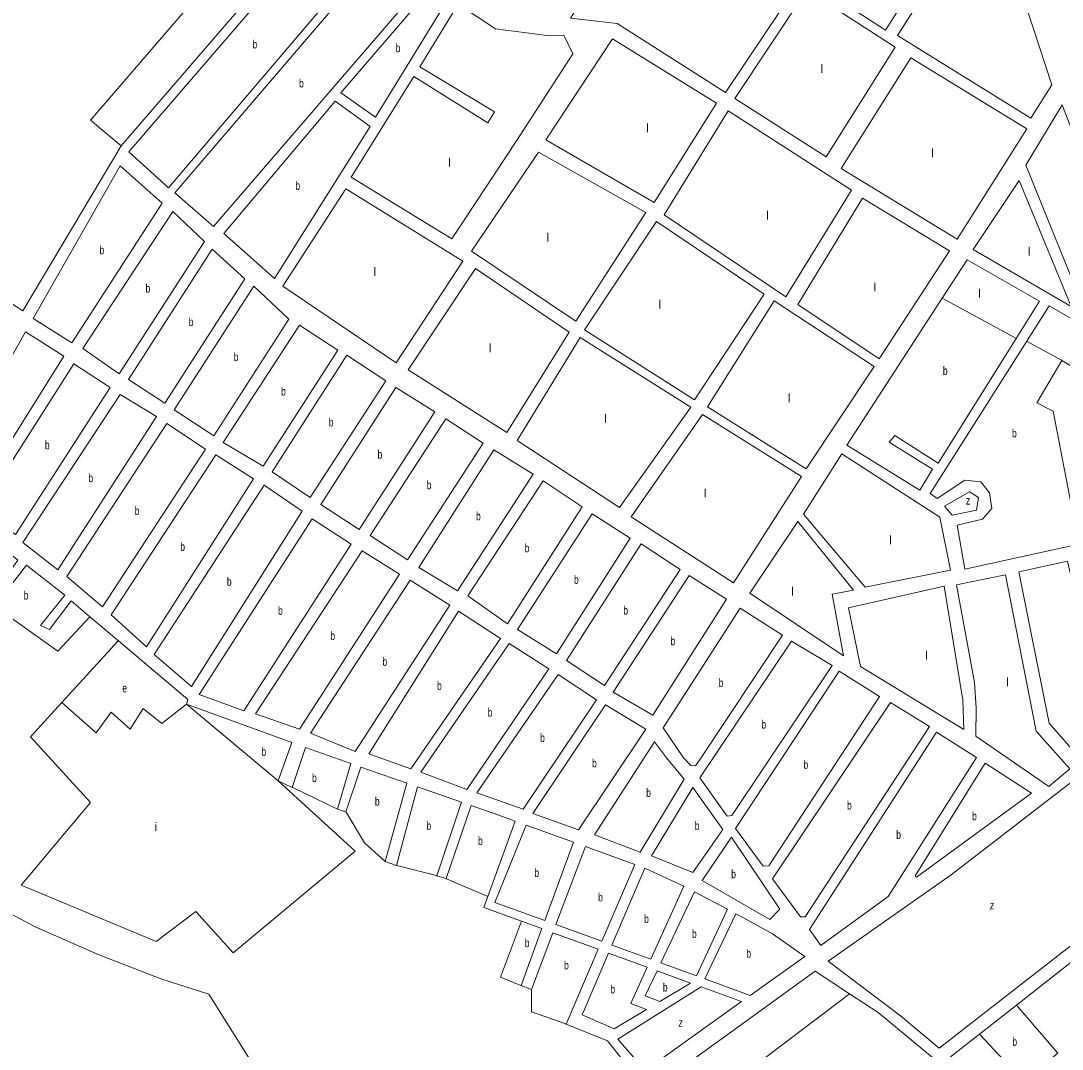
# Model space of a CAD drawing. Extents: x 639657 to 671642, y 222838 to 252123.
# Drawn here: x 658176 to 659411, y 231657 to 232877 of the extents above; entities that cross this region are included whole.
import ezdxf

# ---------------------------------------------------------------- set-up
doc = ezdxf.new("R2010")
doc.units = 0
doc.header["$LTSCALE"] = 4
doc.layers.add('1', color=7, linetype='Continuous', lineweight=13)
doc.layers.add('21', color=7, linetype='Continuous', lineweight=13)
doc.layers.add('7', color=7, linetype='Continuous')

msp = doc.modelspace()

# ---------------------------------------------------------------- linework, layer by layer
at = {"layer": '1'}
for p, q in [((659384.16, 232543.99), (659356.643, 232499.937)), ((659254.67, 232315.94), (659369.012, 232496.719)), ((659279.49, 231864.03), (659525.18, 232053.35)), ((658579.424, 231991.707), (658633.702, 231972.772)), ((658646.433, 231968.331), (658698.727, 231950.089)), ((658775.205, 231922.982), (658738.34, 231831.353)), ((658775.205, 231922.982), (658831.32, 231902.663)), ((658831.32, 231902.663), (658797.512, 231809.781)), ((658810.706, 231804.971), (658845.68, 231897.464)), ((658845.68, 231897.464), (658904.083, 231876.317)), ((659265.33, 231658.39), (659564.41, 231891.787)), ((658904.083, 231876.317), (658864.977, 231785.187)), ((658916.229, 231872.019), (658877.141, 231780.752)), ((658916.229, 231872.019), (658962.404, 231850.622)), ((658962.404, 231850.622), (658923.281, 231763.931)), ((658975.201, 231843.941), (658935.017, 231759.652)), ((658975.201, 231843.941), (659014.274, 231823.101)), ((658797.512, 231809.781), (658738.34, 231831.353)), ((659014.274, 231823.101), (658977.327, 231744.227)), ((658987.137, 231740.651), (659023.924, 231817.955)), ((658860.924, 231775.743), (658807.089, 231795.407)), ((658864.977, 231785.187), (658810.706, 231804.971)), ((658923.281, 231763.931), (658877.141, 231780.752)), ((658860.924, 231775.743), (658822.856, 231687.031)), ((658919.032, 231754.517), (658873.093, 231771.298)), ((658977.327, 231744.227), (658935.017, 231759.652)), ((658970.412, 231735.751), (658930.561, 231750.307)), ((658933.809, 231713.87), (658970.412, 231735.751)), ((659030.862, 231713.67), (658982.763, 231731.239)), ((659041.102, 231720.978), (658987.137, 231740.651)), ((659030.862, 231713.67), (658916.446, 231631.999))]:
    msp.add_line(p, q, dxfattribs=at)
for points in [[(659315.98, 233046.12), (659289.67, 233115.98), (659229.04, 233021.81), (659192.69, 233043.94), (659113.19, 232923.11), (659201.53, 232865.36)], [(658828.07, 232879.74), (658883.09, 232873.35), (659011.66, 232791.73), (659098.17, 232920.37), (658924.41, 233034.04)], [(659398.7, 232800.6), (659324.26, 233029.17), (659215.94, 232859.03), (659374.12, 232761.2)], [(658597.96, 232968.38), (658552.15, 233009.01), (658304.07, 232721.38), (658350.96, 232678.61)], [(658653.99, 232922.43), (658607.11, 232962.51), (658358.5, 232672.73), (658404.31, 232632.64)], [(658681.47, 232900.52), (658663.15, 232916.56), (658555.69, 232791.06), (658596.62, 232762.23)], [(659131.19, 232715.42), (659212.89, 232845.39), (659108.4, 232913.43), (659022.97, 232784.26)], [(658737.73, 232768.58), (658729.78, 232755.47), (658642.07, 232810.37), (658567.87, 232691.07), (658687.15, 232618.2), (658763.96, 232734.08), (658830.78, 232837.32), (658820.16, 232859.57), (658800.44, 232859.14), (658738.94, 232866.86), (658694.86, 232896.33), (658649.24, 232822.12)], [(658927.31, 232660.95), (659000.97, 232778.81), (658877.58, 232855.28), (658798.52, 232735.28)], [(659286.41, 232617.54), (659369.22, 232748.61), (659231.47, 232832.67), (659148.97, 232701.53)], [(658476.65, 232571.02), (658590.34, 232751.37), (658548.85, 232781.27), (658416.8, 232624.48)], [(659083.5, 232549.35), (659161.42, 232675.81), (659014.97, 232769.73), (658939.19, 232646.51)], [(658834.14, 232520.38), (658917.43, 232649.32), (658789.94, 232720.9), (658710.36, 232603.53)], [(658343.75, 232660.24), (658293.92, 232704.55), (658190.66, 232523.76), (658236.45, 232494.93)], [(659421.91, 232537.76), (659360.1, 232687.31), (659305.39, 232605.37)], [(658700.11, 232591.6), (658561.63, 232677.15), (658486.89, 232561.93), (658621.03, 232471.17)], [(659193.89, 232475.69), (659277.52, 232603.72), (659174.11, 232666.21), (659097.5, 232540.28)], [(658393.9, 232614.78), (658356.14, 232650.62), (658249.37, 232488), (658292.48, 232458.09)], [(659057.71, 232552.47), (658930.12, 232638.79), (658844.66, 232510.32), (658974.95, 232427.07)], [(658441.78, 232570.61), (658403.07, 232605.69), (658303.79, 232451.15), (658346.88, 232423.39)], [(658752.39, 232388.63), (658826.33, 232507.22), (658715.1, 232583.01), (658635.57, 232462.64)], [(658493.67, 232522.79), (658452.14, 232561.83), (658357.66, 232415.38), (658405.07, 232384.41)], [(659107.39, 232345.44), (659188.02, 232466.54), (659069.56, 232544.47), (658990.47, 232418.98)], [(658551.85, 232485.95), (658506.6, 232515.85), (658415.85, 232376.39), (658463.24, 232348.65)], [(658181.6, 232507.61), (658226.84, 232478.79), (658117.44, 232304.34), (658082.4, 232331.59)], [(658886.04, 232299.33), (658970.61, 232418.63), (658839.53, 232501.26), (658764.85, 232378.85)], [(658608.95, 232449.65), (658562.62, 232480.09), (658474.01, 232341.71), (658519.27, 232311.27)], [(658238.7, 232469.7), (658281.8, 232441.94), (658169.7, 232267.48), (658128.21, 232296.32)], [(658667.13, 232412.82), (658620.8, 232441.64), (658531.66, 232303.26), (658577.45, 232273.36)], [(658293.65, 232433.39), (658336.74, 232407.24), (658219.84, 232225.78), (658178.34, 232257.85)], [(658230.62, 232217.77), (658272.67, 232181.94), (658394.92, 232368.79), (658349.13, 232399.23)], [(658724.23, 232375.98), (658680.05, 232404.81), (658590.37, 232266.43), (658634.55, 232237.59)], [(659101.87, 232336.16), (659021.26, 232210.17), (658900.06, 232288.63), (658984.45, 232409.79)], [(658282.92, 232172.31), (658324.98, 232134.34), (658452.02, 232333.56), (658407.31, 232361.86)], [(658783.48, 232339.15), (658737.16, 232367.97), (658648.02, 232228.52), (658693.8, 232200.76)], [(659177.62, 232204.89), (659104.2, 232291.59), (659149.88, 232363.02), (659265.92, 232287.94), (659278.53, 232225.17)], [(658334.15, 232125.25), (658378.37, 232087.28), (658509.67, 232295.12), (658464.41, 232326.09)], [(658841.66, 232300.16), (658795.33, 232331.14), (658706.18, 232194.9), (658753.06, 232161.78)], [(659301.39, 232318.26), (659271.38, 232300.97), (659280.55, 232290.27), (659309.53, 232296.29), (659312.03, 232311.21)], [(658898.77, 232263.33), (658853.52, 232292.15), (658764.91, 232154.85), (658811.23, 232126.02)], [(658387.54, 232077.65), (658440.27, 232058.52), (658567.85, 232256.13), (658521.52, 232286.03)], [(659163.66, 232201.61), (659097.47, 232283.02), (659040.65, 232197.9), (659151.62, 232123.7), (659138.43, 232196.68)], [(658958.02, 232225.96), (658911.69, 232256.39), (658823.08, 232118.01), (658868.33, 232088.65)], [(658580.78, 232248.13), (658624.95, 232220.37), (658506.44, 232036.76), (658454.25, 232054.82)], [(659484.61, 232041.18), (659433.58, 232000.36), (659395.6, 232043.73), (659359.66, 232223.34), (659417.63, 232235.92), (659453.18, 232080.87)], [(658637.87, 232213.44), (658684.74, 232183.54), (658572.64, 232010.16), (658519.36, 232031.97)], [(659012.97, 232190.72), (658968.79, 232219.02), (658878.57, 232080.63), (658925.43, 232053.42)], [(659395.3, 231968.61), (659308.88, 232028.23), (659309.28, 232062.04), (659307.01, 232092.1), (659285.7, 232207.93), (659343.75, 232219.51), (659380.31, 232034.4), (659420.25, 231989.76)], [(659172.09, 232110.89), (659294.35, 232036.2), (659293.13, 232071.1), (659271.22, 232206.18), (659157.84, 232180.65)], [(658588.76, 232007.54), (658638.49, 231989.87), (658745.07, 232144.03), (658694.97, 232176.6)], [(658970.55, 231993.69), (658962.1, 232002.8), (658937.85, 232038.43), (659029.13, 232180.04), (659079.22, 232148.01), (658982.5, 232002.21), (658976.14, 231993.36)], [(659013.58, 231933.71), (658981.14, 231978.85), (659090, 232141.07), (659138.47, 232112.25), (659019.15, 231934.24)], [(658704.91, 231965.12), (658650.6, 231985.8), (658755.3, 232138.16), (658802.17, 232108.26)], [(659056.38, 231874.15), (659023.52, 231919.07), (659146.56, 232105.3), (659194.5, 232075.41), (659063.03, 231874.7)], [(658771.74, 231941.67), (658717.02, 231961.05), (658813.48, 232101.33), (658858.73, 232071.42)], [(658837.51, 231917.33), (658783.43, 231936.73), (658869.5, 232065.56), (658917.44, 232036.74)], [(659100.69, 231814.19), (659067.41, 231859.11), (659207.42, 232068.48), (659253.83, 232039.71), (659106.28, 231814.3)], [(659124.9, 231780.24), (659111.29, 231799.14), (659261.94, 232032.98), (659309.63, 232003.2), (659204.67, 231838.46)], [(658910.41, 231890.98), (658856.31, 231911.24), (658927.71, 232021.74), (658941.71, 232002.8), (658962.66, 231977.28)], [(659236.61, 231862.65), (659319.96, 231996.3), (659374.65, 231960.79), (659238.34, 231861.17)], [(658923.95, 231886.42), (658972.86, 231967.69), (659008.63, 231917.88), (658972.99, 231866.73)], [(659076.11, 231823.32), (659018.95, 231908.46), (658983.93, 231857.47), (659064.43, 231811.2)]]:
    msp.add_lwpolyline(points, close=True, dxfattribs=at)
for points in [[(658506.561, 233046.613), (658511.74, 233042.14), (658544.06, 233017.03), (658294.866, 232728.269)], [(659427.593, 232558.123), (659368.08, 232705.59), (659411.23, 232776.82), (659489.538, 232572.12), (659524.71, 232480.18)], [(658294.866, 232728.269), (658178.27, 232532.84), (657960.63, 232673.8)], [(659268.89, 232547.662), (659298.52, 232593.21), (659384.16, 232543.99)], [(659356.643, 232499.937), (659264.2, 232351.94), (659212.51, 232385.03), (659206.09, 232376.95), (659257.24, 232344.94), (659242.3, 232320.19), (659155.62, 232373.54), (659268.89, 232547.662)], [(659369.012, 232496.719), (659395.59, 232538.74), (659465.03, 232498.74), (659430.8, 232461.56), (659410.88, 232473.83)], [(659410.88, 232473.83), (659381, 232423.79), (659400.37, 232413.67), (659431.07, 232255.95), (659295.84, 232226.44), (659286.5, 232278.48), (659316.55, 232285.58), (659327.78, 232298.5), (659325.08, 232317.1), (659314.77, 232330.13), (659295.84, 232332.01), (659262.75, 232310.06), (659254.67, 232315.94)], [(658089.84, 232221.52), (658127.23, 232274.3), (658172.51, 232236.88), (658140.99, 232194.32), (658150.68, 232190.6), (658182.75, 232231.01), (658228.02, 232195.73), (658199.16, 232159.64), (658209.93, 232154.84), (658235.57, 232188.78), (658257.992, 232169.833), (658291.641, 232141.397)], [(658291.641, 232141.397), (658374.13, 232071.69), (658372.54, 232066.31), (658497.294, 232021.054)], [(658513.767, 232015.077), (658497.957, 231967.613), (658481.267, 231975.407), (658497.294, 232021.054)], [(658513.767, 232015.077), (658547.28, 232002.92), (658567.29, 231995.94)], [(658579.424, 231991.707), (658561.379, 231938.664), (658551.365, 231942.005), (658567.29, 231995.94)], [(658646.433, 231968.331), (658621.463, 231875.199), (658608.111, 231879.653), (658633.702, 231972.772)], [(658710.02, 231946.149), (658680.435, 231859.611), (658669.308, 231862.952), (658698.727, 231950.089)], [(658710.02, 231946.149), (658742.87, 231934.69), (658762.13, 231927.716)], [(658762.13, 231927.716), (658729.781, 231838.45), (658725.043, 231825.376)], [(659574.147, 231880.365), (659521.67, 231839.127), (659356.867, 231709.618), (659313.129, 231675.248), (659278.71, 231648.2)], [(659265.33, 231658.39), (659219.2, 231696.95), (659133.72, 231761.49), (659279.49, 231864.03)], [(658794.017, 231800.181), (658769.821, 231809.019), (658725.043, 231825.376)], [(659023.924, 231817.955), (659037.6, 231810.66), (659067.35, 231794.03), (659105.73, 231767.11), (659041.102, 231720.978)], [(658794.017, 231800.181), (658769.448, 231732.681), (658781.687, 231728.228), (658807.089, 231795.407)], [(658873.093, 231771.298), (658841.771, 231698.165), (658879.602, 231681.464), (658918.038, 231704.441)], [(658843.17, 231550.96), (659118.15, 231749.73), (659158.874, 231723.025)], [(658919.032, 231754.517), (658899.63, 231711.526), (658918.038, 231704.441)], [(658930.561, 231750.307), (658916.32, 231720.434), (658933.809, 231713.87)], [(658916.446, 231631.999), (658884.053, 231669.216), (658982.763, 231731.239)], [(659158.874, 231723.025), (659192.92, 231700.7), (659266.45, 231640.06), (659404.15, 231479.99), (659522.58, 231338.43), (659259.67, 231069.76), (659200.3, 231138.352), (659159.84, 231185.097), (658878.204, 231510.483), (658843.17, 231550.96)], [(658822.856, 231687.031), (658871.813, 231666.989), (658905.989, 231624.535)]]:
    msp.add_lwpolyline(points, dxfattribs=at)
at = {"layer": '21'}
for points in [[(658294.866, 232728.269), (658258.596, 232758.703), (658506.13, 233046.114), (658506.561, 233046.613)], [(659356.643, 232499.937), (659356.143, 232500.209), (659269.39, 232547.39), (659268.89, 232547.662)], [(659410.88, 232473.83), (659410.38, 232474.103), (659369.512, 232496.446), (659369.012, 232496.719)], [(658089.84, 232221.52), (658090.34, 232221.164), (658219.791, 232129.058), (658257.524, 232169.333), (658257.992, 232169.833)], [(658224.607, 232068.219), (658291.183, 232140.897), (658291.641, 232141.397)], [(658176.397, 231851.817), (658258.734, 231949.798), (658187.524, 232027.737), (658224.607, 232068.219)], [(658176.397, 231851.817), (658336.621, 231785.011), (658383.353, 231820.641), (658427.86, 231771.65), (658572.507, 231891.9), (658481.267, 231975.407), (658372.54, 232066.31)], [(658224.607, 232068.219), (658225.107, 232067.778), (658265.41, 232032.191), (658283.213, 232056.686), (658305.466, 232036.645), (658321.044, 232061.14), (658343.297, 232043.325), (658372.54, 232066.31)], [(658551.365, 231942.005), (658550.865, 231942.245), (658498.457, 231967.373), (658497.957, 231967.613)], [(658608.111, 231879.653), (658607.611, 231880.108), (658583.632, 231901.923), (658561.682, 231938.164), (658561.379, 231938.664)], [(658669.308, 231862.952), (658668.808, 231863.08), (658621.963, 231875.071), (658621.463, 231875.199)], [(658729.781, 231838.45), (658680.935, 231859.397), (658680.435, 231859.611)], [(658076.963, 231752.567), (658077.309, 231752.067), (658361.1, 231341.869), (658441.212, 231397.54), (658414.508, 231433.17), (658534.676, 231506.656), (658398.93, 231722.66), (658343.297, 231740.474), (658267.636, 231769.423), (658191.974, 231802.826), (658159.095, 231820.373), (658158.595, 231820.64)], [(658769.448, 231732.681), (658768.948, 231732.886), (658744.969, 231742.703), (658769.821, 231809.019)], [(658822.856, 231687.031), (658822.356, 231687.207), (658781.687, 231701.507), (658781.687, 231727.728), (658781.687, 231728.228)], [(658878.204, 231510.483), (658878.704, 231510.862), (659158.374, 231722.646), (659158.874, 231723.025)], [(659313.129, 231675.248), (659313.595, 231674.748), (659365.385, 231619.221), (659406.056, 231652.52), (659357.298, 231709.118), (659356.867, 231709.618)]]:
    msp.add_lwpolyline(points, dxfattribs=at)

# ---------------------------------------------------------------- texts
at = {"layer": '7'}
for s, width, p in [('b', 0.75, (658450.721, 232843.81)), ('b', 0.75, (658620.521, 232839.395)), ('b', 0.75, (658506.012, 232797.575)), ('b', 0.75, (658501.616, 232676.145)), ('b', 0.75, (658269.269, 232599.74)), ('b', 0.75, (658323.863, 232554.355)), ('b', 0.75, (658375.075, 232514.54)), ('b', 0.75, (658428.389, 232473.12)), ('b', 0.75, (659269.677, 232456.7)), ('b', 0.75, (658484.696, 232432.25)), ('b', 0.75, (658541.271, 232395.68)), ('b', 0.75, (659351.623, 232382.59)), ('b', 0.75, (658204.467, 232368.59)), ('b', 0.75, (658599.078, 232357.5)), ('b', 0.75, (658256.087, 232329.585)), ('b', 0.75, (658657.298, 232321.2)), ('b', 0.75, (658310.964, 232290.585)), ('z', 0.8, (659296.824, 232303.019)), ('b', 0.75, (658715.848, 232284.365)), ('b', 0.75, (658365.09, 232248.1)), ('b', 0.75, (658773.598, 232246.46)), ('b', 0.75, (658420.385, 232206.685)), ('b', 0.75, (658832.049, 232209.085)), ('b', 0.75, (658179.313, 232190.408)), ('b', 0.75, (658481.046, 232172.275)), ('b', 0.75, (658890.549, 232172.52)), ('b', 0.75, (658543.129, 232142.445)), ('b', 0.75, (658946.516, 232136.22)), ('b', 0.75, (658604.925, 232111.8)), ('b', 0.75, (658669.677, 232083.235)), ('b', 0.75, (659003.756, 232086.7)), ('e', 0.75, (658296.409, 232080.417)), ('b', 0.75, (658729.771, 232051.64)), ('b', 0.75, (659054.358, 232037.39)), ('b', 0.75, (658791.924, 232021.5)), ('b', 0.75, (658461.306, 232005.1)), ('b', 0.75, (658853.553, 231991.445)), ('b', 0.75, (659104.288, 231989.725)), ('b', 0.75, (658521.39, 231973.925)), ('b', 0.75, (658917.729, 231956.36)), ('b', 0.75, (658595.938, 231946.089)), ('b', 0.75, (659155.915, 231941.335)), ('b', 0.75, (659304.306, 231928.735)), ('b', 0.75, (658657.135, 231917.14)), ('b', 0.75, (658975.322, 231917.21)), ('b', 0.75, (659214.308, 231906.61)), ('b', 0.75, (658718.332, 231899.325)), ('b', 0.75, (658785.092, 231861.469)), ('b', 0.75, (659018.575, 231859.83)), ('b', 0.75, (658860.754, 231832.52)), ('z', 0.8, (659325.271, 231823.02)), ('b', 0.75, (658915.274, 231806.911)), ('b', 0.75, (658972.02, 231789.096)), ('b', 0.75, (658773.683, 231778.313)), ('b', 0.75, (659036.555, 231765.715)), ('b', 0.75, (658820.334, 231751.774)), ('b', 0.75, (658875.218, 231723.404)), ('b', 0.75, (658937.528, 231725.631)), ('z', 0.8, (658955.865, 231683.842)), ('b', 0.75, (659352.057, 231661.252))]:
    msp.add_text(s, height=10, dxfattribs=dict(at, width=width)).set_placement(p)
for s, p in [('l', (659124.741, 232814.682)), ('l', (658917.688, 232744.384)), ('l', (659255.997, 232714.785)), ('l', (658682.905, 232703.686)), ('l', (659060.037, 232640.788)), ('l', (658799.372, 232614.888)), ('l', (659370.616, 232598.239)), ('l', (658594.168, 232574.19)), ('l', (659187.596, 232555.69)), ('l', (659311.458, 232548.291)), ('l', (658932.477, 232535.341)), ('l', (658730.971, 232483.543)), ('l', (659085.918, 232424.345)), ('l', (658867.773, 232400.295)), ('l', (658986.089, 232311.498)), ('l', (659206.083, 232256)), ('l', (659089.615, 232194.952)), ('l', (659248.602, 232119.104)), ('l', (659344.734, 232087.655)), ('i', (658334.655, 231916.055))]:
    msp.add_text(s, height=10, dxfattribs=at).set_placement(p)

doc.saveas('drawing.dxf')
